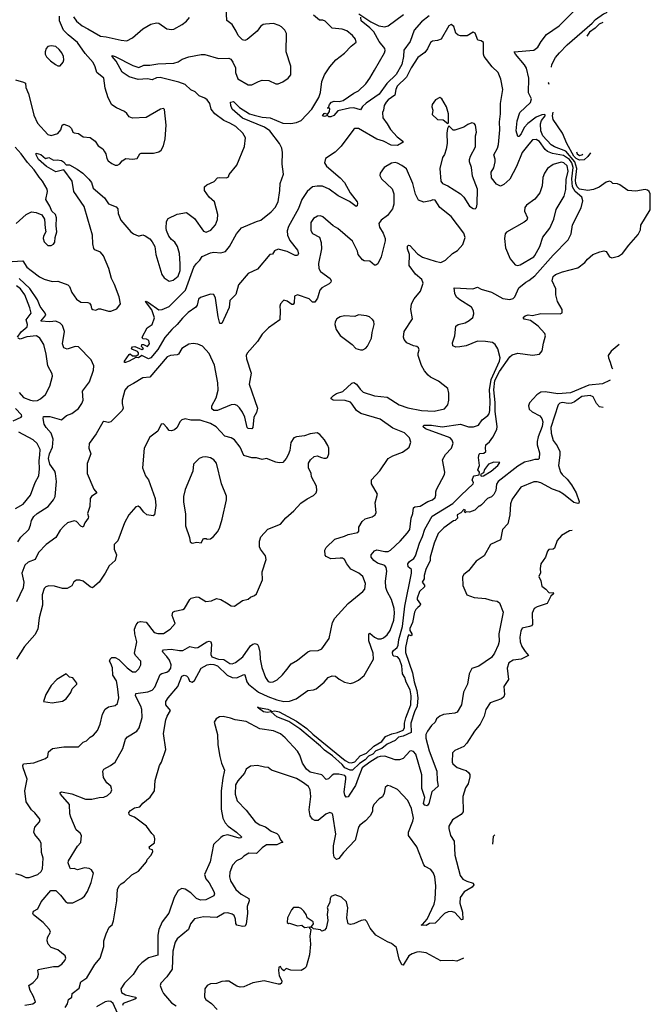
# Model space of a CAD drawing. Extents: x 2056909 to 2160450, y 827444 to 1016825.
# Tile 485 of 501: x 2141131 to 2146631, y 989321 to 997915. Entities that reach past the tile are written whole.
import ezdxf

# ---------------------------------------------------------------- set-up
doc = ezdxf.new("R2010")
doc.units = 0

msp = doc.modelspace()

# ---------------------------------------------------------------- linework, layer by layer
at = {"layer": '0CON10XD'}
for points in [[(2141065, 995803.3), (2141159.4, 995809.4), (2141194.2, 995754.2), (2141230.4, 995725), (2141305, 995672.2), (2141345, 995651.8), (2141415, 995629.4), (2141465, 995632.5), (2141549.6, 995599.6), (2141565.6, 995585.6), (2141584.5, 995534.5), (2141626.7, 995475), (2141665, 995448.8), (2141725, 995446.7), (2141740.7, 995440.7), (2141752.5, 995425), (2141757.5, 995395), (2141770, 995385), (2141795, 995380), (2141818.3, 995391.7), (2141835, 995392.5), (2141905, 995370), (2141925, 995370), (2141977.7, 995392.3), (2142010, 995435), (2141998.8, 995495), (2141958.1, 995605), (2141931.5, 995655), (2141909.3, 995745), (2141863.3, 995855), (2141835, 995885.7), (2141787.5, 995907.5), (2141778.3, 995918.3), (2141768.8, 995958.8), (2141766.1, 996035), (2141725.6, 996174.4), (2141692.7, 996285), (2141602.2, 996415), (2141588.5, 996505), (2141516.9, 996605), (2141445, 996586.7), (2141365, 996632.7), (2141293.8, 996695), (2141274.2, 996735), (2141275, 996750), (2141315, 996737.5), (2141355, 996703.3), (2141385, 996712.5), (2141425, 996688.8), (2141456.6, 996693.4), (2141496, 996685), (2141513.3, 996675), (2141535, 996648.5), (2141565, 996647.9), (2141630.8, 996610.9), (2141682.2, 996575), (2141735, 996523.1), (2141755.9, 996495), (2141771.5, 996445), (2141869.4, 996359.4), (2141905, 996306.7), (2141972, 996282), (2141987.5, 996265), (2141988.9, 996225), (2142012, 996165), (2142100, 996065), (2142125, 996046.2), (2142165, 996030), (2142175, 996027.5), (2142205, 996036.7), (2142225, 996030), (2142265, 996003.3), (2142287.3, 995977.3), (2142308.8, 995935), (2142318, 995865), (2142372.1, 995692.1), (2142391.7, 995661.7), (2142435, 995634.2), (2142468.3, 995641.7), (2142512.8, 995677.2), (2142531.1, 995725), (2142531.4, 995785), (2142526, 995875), (2142508, 995935), (2142485, 995973.3), (2142455, 995996.7), (2142432, 996025), (2142412, 996075), (2142408, 996095), (2142412, 996155), (2142425, 996178.8), (2142503, 996217), (2142585, 996232.5), (2142655, 996180), (2142735, 996070), (2142758.3, 996061.7), (2142798.3, 996078.3), (2142838, 996125), (2142855, 996170), (2142858, 996215), (2142828.8, 996325), (2142785, 996367.5), (2142743.3, 996425), (2142743.3, 996455), (2142762.5, 996475), (2142828.3, 996501.7), (2142856.1, 996533.9), (2142875, 996538.6), (2142935.9, 996534.1), (2142952.5, 996545), (2142957.5, 996565), (2143023.6, 996646.4), (2143091.7, 996808.3), (2143100, 996885), (2143078.6, 996925), (2143015, 996982.7), (2142965, 997012.9), (2142910.8, 997035), (2142834, 997094), (2142802.2, 997135), (2142789.2, 997185), (2142766.2, 997215), (2142745, 997231.2), (2142695, 997252), (2142660, 997285), (2142625, 997302.9), (2142575, 997350.8), (2142519.2, 997370.8), (2142355, 997409.3), (2142325, 997407.6), (2142285, 997391.5), (2142245, 997399.1), (2142165, 997391.9), (2142085.3, 997415.3), (2142025, 997457.5), (2141972.2, 997552.2), (2141936.2, 997595), (2141938.3, 997601.7), (2141963.8, 997595), (2142116.7, 997516.7), (2142171.3, 997498.7), (2142215, 997518.6), (2142265, 997517.7), (2142335, 997530.8), (2142475, 997534.5), (2142512.2, 997547.8), (2142548.3, 997571.7), (2142607.6, 997592.4), (2142715, 997612.5), (2142745, 997610.8), (2142865, 997575.8), (2142955, 997580.8), (2142972.1, 997572.1), (2142989.2, 997545), (2143014.2, 997495), (2143013.4, 997453.4), (2143035, 997400), (2143125, 997346), (2143155, 997346), (2143213.2, 997376.8), (2143246.1, 997386.1), (2143305, 997383.8), (2143365, 997354), (2143385, 997354), (2143425.9, 997374.1), (2143472.5, 997405), (2143496.7, 997435), (2143495, 997510), (2143453.8, 997635), (2143457.5, 997795), (2143443.8, 997825), (2143415, 997853.8), (2143395, 997864), (2143345, 997880.8), (2143275, 997877.5), (2143255, 997872), (2143231.2, 997855), (2143202, 997815), (2143115, 997742), (2143095, 997733.8), (2143075, 997740), (2143035.9, 997775.9), (2143020, 997815), (2142984.3, 997874.3), (2142938.6, 997908.6), (2142931.4, 998015)], [(2145769.4, 997500.7), (2145772.5, 997525), (2145804.2, 997585), (2145838.4, 997625), (2145907.5, 997695), (2146125.1, 997884.9), (2146152.7, 997917.3), (2146223.4, 997966.6), (2146245, 997975.4), (2146287.5, 998012.5), (2146301.8, 998055), (2146301, 998064.3)], [(2141095, 997390), (2141165, 997370.8), (2141180.6, 997360.6), (2141184.2, 997324.2), (2141206.8, 997266.8), (2141236.7, 997155), (2141255, 997082.5), (2141285, 997010.8), (2141375, 996911.9), (2141405, 996904.4), (2141465, 996923.3), (2141488.6, 996955), (2141502, 996995), (2141515, 997003.8), (2141562.5, 996985), (2141582, 996965), (2141593.3, 996935), (2141605, 996926.7), (2141645, 996922), (2141685, 996892), (2141745, 996885.8), (2141790, 996855), (2141816.7, 996815), (2141855, 996786.7), (2141868.7, 996768.7), (2141881.9, 996745), (2141890.6, 996705), (2141904, 996684), (2141935, 996659.2), (2141965, 996646.2), (2141985, 996646.2), (2142004.1, 996655.9), (2142025.8, 996684.2), (2142057.7, 996702.3), (2142115, 996698.6), (2142155.7, 996704.3), (2142180, 996745), (2142190.5, 996749.5), (2142299.1, 996750.9), (2142345, 996763.3), (2142365, 996777.5), (2142386.2, 996815), (2142400.8, 996875), (2142409.2, 996995), (2142395, 997130), (2142385, 997140), (2142360, 997135), (2142235, 997061.2), (2142115, 997056), (2142085, 997066.2), (2142065, 997096.7), (2142045, 997113.3), (2141975, 997146.7), (2141935, 997173.3), (2141903, 997233), (2141877.3, 997317.3), (2141864, 997405), (2141803.2, 997453.2), (2141789.2, 997505), (2141771.1, 997541.1), (2141701.1, 997621.1), (2141635.8, 997715), (2141555, 997782.1), (2141514.3, 997825), (2141479.2, 997905), (2141479.2, 997945)], [(2141601.1, 997941.1), (2141625, 997901.1), (2141675, 997861.3), (2141725.7, 997835.7), (2141835, 997771.1), (2141885, 997765.6), (2142015, 997735.7), (2142065, 997731.4), (2142114.3, 997755.7), (2142203.8, 997835), (2142275, 997877.5), (2142325, 997888.8), (2142345, 997884), (2142415, 997836), (2142455, 997828.6), (2142476.8, 997833.2), (2142547.9, 997872.1), (2142585, 997902), (2142612.5, 997935)], [(2142416.7, 991835), (2142446.2, 991885), (2142406.2, 991935), (2142405.7, 991965), (2142425, 991996.9), (2142509.1, 992095), (2142544.6, 992185.4), (2142565, 992192.9), (2142585, 992187.5), (2142600, 992175), (2142612.9, 992142.9), (2142635, 992133.1), (2142655, 992148.8), (2142713.5, 992256.5), (2142765, 992283.4), (2142795, 992290.3), (2142825, 992288.4), (2142855.9, 992275.9), (2142941.3, 992195), (2142985, 992173.3), (2143025, 992169.8), (2143085, 992198.5), (2143095, 992195.6), (2143111.3, 992135), (2143125.6, 992115.6), (2143215, 992045.3), (2143295, 992006.7), (2143375, 991978.1), (2143435, 991964.7), (2143485, 991966.2), (2143543.4, 991986.6), (2143645, 992060.8), (2143695, 992065.7), (2143716.2, 992075), (2143786.6, 992133.4), (2143822.5, 992175), (2143855, 992188.8), (2143886.7, 992185), (2143918.3, 992158.3), (2143965, 992131.9), (2144015, 992122.5), (2144045, 992129.4), (2144085, 992151.1), (2144135, 992191.1), (2144217.5, 992335), (2144214.5, 992385), (2144177.1, 992495), (2144176.1, 992553.9), (2144185, 992560), (2144224.7, 992524.7), (2144255, 992510.5), (2144285, 992511.7), (2144305, 992519.5), (2144334.7, 992545), (2144361.8, 992585), (2144395, 992673.8), (2144400.5, 992735), (2144395.8, 992775), (2144373.1, 992855), (2144336.5, 992925), (2144325, 992960), (2144321.1, 993015), (2144332.7, 993102.7), (2144327.7, 993135), (2144315, 993150), (2144252.9, 993172.9), (2144220, 993195), (2144196, 993225), (2144196.9, 993245), (2144225, 993280), (2144245, 993289.4), (2144315, 993272.1), (2144345, 993273.9), (2144365, 993286.4), (2144450, 993365), (2144514.7, 993435.3), (2144533.3, 993465), (2144545.6, 993565), (2144559.1, 993605), (2144564.5, 993655.5), (2144577.3, 993662.7), (2144625, 993669.4), (2144690.9, 993709.1), (2144731.2, 993725), (2144754, 993745), (2144762, 993765), (2144760, 993795), (2144765.8, 993815), (2144836.9, 993945), (2144838.1, 993965), (2144818.6, 994075), (2144845, 994119.2), (2144896.7, 994175), (2144910.9, 994219.1), (2144904.4, 994245), (2144885, 994266.4), (2144671.2, 994345), (2144646.7, 994365), (2144660, 994375), (2144722.9, 994377.1), (2144815, 994360.5), (2144975, 994385.4), (2145045, 994361.2), (2145089.8, 994360.2), (2145132.4, 994377.6), (2145165, 994421.4), (2145215, 994459.4), (2145225, 994475.8), (2145230.6, 994505), (2145235.1, 994585), (2145228.1, 994685), (2145244.5, 994775), (2145317, 994935), (2145321.7, 994965), (2145301.1, 995041.1), (2145279.1, 995079.1), (2145255, 995096.9), (2145195, 995106.7), (2145125, 995110.5), (2145025, 995070), (2144971.1, 995058.9), (2144935, 995056.2), (2144909.4, 995069.4), (2144906.2, 995095), (2144926.7, 995155), (2144935, 995240), (2144955, 995256.2), (2145015, 995270.8), (2145050.9, 995289.1), (2145082, 995315), (2145093.2, 995346.8), (2145090.5, 995375), (2145073.1, 995405), (2144969.2, 995469.2), (2144942.1, 995492.1), (2144926.7, 995525), (2144920, 995575), (2145083, 995567), (2145125, 995581.2), (2145155, 995564.2), (2145245, 995536.4), (2145345, 995481.5), (2145405, 995473.6), (2145435, 995482.5), (2145449.4, 995495), (2145483.9, 995576.1), (2145544.4, 995625), (2145571.2, 995638.8), (2145625, 995680.9), (2145785, 995861.1), (2145915.5, 995995), (2145941.4, 996045), (2145952, 996125), (2146027.9, 996272.1), (2146041.4, 996335), (2146033.1, 996365), (2145977.1, 996417), (2145952.4, 996455), (2145946.3, 996525), (2145958.6, 996625), (2145947, 996665), (2145925, 996695.1), (2145875, 996730.1), (2145777.3, 996747.3), (2145735.1, 996765.1), (2145713.6, 996783.6), (2145665, 996850.8), (2145635, 996870.4), (2145605, 996867.1), (2145570.6, 996829.4), (2145514.6, 996755), (2145464.7, 996635.3), (2145406.9, 996523.1), (2145355, 996476), (2145325, 996463.3), (2145288.3, 996478.3), (2145246.9, 996535), (2145243.3, 996585), (2145267.1, 996622.9), (2145278, 996675), (2145278.1, 996698.1), (2145266.4, 996735), (2145298.2, 996795), (2145306.1, 996825), (2145317.9, 996955), (2145316.2, 997025), (2145325.4, 997095), (2145324.5, 997185), (2145345.6, 997305), (2145327.8, 997395), (2145304.6, 997454.6), (2145251.2, 997505), (2145182.7, 997592.7), (2145176.4, 997615), (2145177.5, 997657.5), (2145177.5, 997715), (2145155, 997730), (2145127, 997737), (2145105, 997797.5), (2145085, 997806.7), (2145033.6, 997773.6), (2144975, 997773.3), (2144955, 997780), (2144935, 997797.5), (2144916.2, 997855), (2144895, 997873.3), (2144875, 997862.5), (2144806.7, 997745), (2144775.9, 997734.1), (2144731.2, 997728.8), (2144715, 997716.2), (2144688.6, 997661.4), (2144665, 997630), (2144602.5, 997585), (2144545, 997494.3), (2144505.4, 997415), (2144423.9, 997335), (2144411.8, 997305), (2144403.9, 997256.1), (2144345, 997216.7), (2144326.7, 997195), (2144311.1, 997165), (2144304.5, 997125.5), (2144294.3, 997105), (2144298.3, 997058.3), (2144337, 997007), (2144365, 996955.8), (2144423.8, 996893.8), (2144474, 996855), (2144476, 996845), (2144425, 996818.2), (2144371, 996821), (2144305, 996855.3), (2144245, 996872.9), (2144085, 996964.3), (2144055, 996966), (2144045, 996960), (2143935, 996811.4), (2143881.3, 996758.7), (2143798, 996705), (2143788.8, 996665), (2143805.8, 996635.8), (2143924.7, 996534.8), (2143962.5, 996495), (2144014.2, 996404.2), (2144074.3, 996325), (2144078.6, 996315), (2144075, 996290), (2144065, 996286), (2144008.7, 996328.7), (2143908, 996378), (2143831.4, 996435), (2143771.3, 996461.3), (2143725, 996462.8), (2143685, 996455.3), (2143637.8, 996415), (2143592.4, 996345), (2143561.7, 996268.3), (2143475, 996109.2), (2143465, 996072.5), (2143466.2, 996035), (2143488.5, 995988.5), (2143553.5, 995905), (2143561.9, 995875), (2143555, 995856.2), (2143535, 995855.8), (2143465, 995890.9), (2143385, 995912.9), (2143352.5, 995897.5), (2143335, 995870), (2143313.8, 995866.2), (2143205, 995739.2), (2143125, 995700.6), (2143040, 995600), (2143015, 995517.5), (2142963.8, 995465), (2142957, 995403), (2142927.1, 995332.9), (2142895, 995262.5), (2142877.5, 995265), (2142861.1, 995321.1), (2142838.9, 995485), (2142825, 995517.1), (2142795, 995520.9), (2142709.1, 995490.9), (2142691.1, 995475), (2142679.7, 995425), (2142667.4, 995405), (2142600.1, 995359.9), (2142549.7, 995310.3), (2142505, 995254.4), (2142458.3, 995211.7), (2142398.3, 995141.8), (2142335, 995036.7), (2142275, 994962.5), (2142253.8, 994953.8), (2142195, 994983.3), (2142166, 994964), (2142143, 994967), (2142085.8, 994934.2), (2142055, 994922), (2142045, 994923.8), (2142044.5, 994935.5), (2142085, 994992.5), (2142095, 995000), (2142115, 994982), (2142148.8, 994981.2), (2142166.7, 994995), (2142168, 995008), (2142159.2, 995019.2), (2142110.3, 995040.3), (2142106.2, 995045), (2142115, 995060), (2142135, 995062), (2142195, 995037.5), (2142210, 995045), (2142193, 995063), (2142195, 995080), (2142211.7, 995081.7), (2142245, 995062.5), (2142262.5, 995085), (2142256.4, 995116.4), (2142237, 995127), (2142205, 995130), (2142200, 995145), (2142243.8, 995225), (2142285.8, 995254.2), (2142305.9, 995314.1), (2142283, 995383), (2142227.5, 995455), (2142235, 995457.5), (2142255, 995445.5), (2142345, 995384.2), (2142375, 995386.7), (2142435, 995413.1), (2142576.7, 995555), (2142651.1, 995755), (2142671.5, 995785), (2142702.5, 995815), (2142722.4, 995847.6), (2142795, 995881.5), (2142825, 995885.3), (2142885, 995880), (2142925, 995893.3), (2142960, 995935), (2143023.3, 996045), (2143065, 996098.6), (2143195, 996154.3), (2143235, 996164.2), (2143325, 996238.9), (2143359.1, 996275), (2143385, 996326.2), (2143400, 996425), (2143401.8, 996485), (2143432.4, 996567.6), (2143420.8, 996655), (2143424, 996755), (2143417.1, 996795), (2143397.8, 996835), (2143312.2, 996945), (2143267.2, 996977.2), (2143075.5, 997055), (2142985, 997135.6), (2142972.7, 997165), (2142970, 997195), (2142995, 997200), (2143049.2, 997149.2), (2143135, 997094.2), (2143175, 997080.5), (2143245, 997064.7), (2143315, 997057.3), (2143425, 997011.5), (2143495, 997010), (2143545, 997016.9), (2143585, 997035.5), (2143678.9, 997135), (2143740.8, 997235), (2143755, 997280), (2143767.5, 997375), (2143790.6, 997435), (2143836.9, 997505), (2143887.1, 997565), (2143965, 997621.9), (2144021.2, 997685), (2144065, 997720), (2144061.2, 997745), (2144035, 997776.2), (2143985, 997817.5), (2143945, 997832.9), (2143855, 997842.5), (2143795, 997903.3), (2143775, 997911.2), (2143745, 997912), (2143693.8, 997955)], [(2146281, 994769.2), (2146275, 994767.1), (2146215, 994735.7), (2146095, 994724.5), (2145935, 994657.1), (2145825, 994650.3), (2145715, 994666.4), (2145676.6, 994663.4), (2145640.3, 994639.7), (2145577.6, 994572.4), (2145568.1, 994545), (2145575.6, 994515), (2145601.7, 994491.7), (2145668.1, 994458.1), (2145685.2, 994435), (2145693.1, 994405), (2145687.8, 994365), (2145653.3, 994275), (2145645.5, 994235), (2145645.2, 994205), (2145663.8, 994135), (2145660.8, 994085), (2145652.9, 994077.1), (2145623.6, 994076.4), (2145584.4, 994065.6), (2145535, 994054.4), (2145475, 994017.3), (2145305.4, 993885), (2145288.4, 993861.6), (2145282.8, 993805), (2145265, 993770), (2145245, 993751.2), (2145212.5, 993735), (2145159.3, 993680.7), (2145145, 993670), (2145135, 993670), (2145100, 993635), (2145055, 993617.5), (2145025, 993620), (2145015, 993610), (2145010, 993625), (2145020, 993635), (2145005, 993640), (2144979.2, 993610.8), (2144947.5, 993595), (2144950, 993565), (2144930, 993545), (2144915, 993542.5), (2144829.5, 993480.5), (2144779.5, 993430.5), (2144745.6, 993345), (2144712.5, 993225), (2144710, 993195), (2144674, 993115), (2144660, 993065), (2144660, 993035), (2144640, 993005), (2144660.7, 992980.7), (2144661.2, 992965), (2144616.7, 992925), (2144596.7, 992865), (2144596.7, 992855), (2144628, 992815), (2144621.3, 992798.7), (2144605, 992784), (2144585, 992766.7), (2144574.2, 992745), (2144556.7, 992655), (2144535, 992600), (2144533.6, 992583.6), (2144552.5, 992555), (2144552.5, 992545), (2144545, 992537.5), (2144525, 992547.5), (2144515, 992532.5), (2144495.8, 992435), (2144495, 992392.5), (2144555.6, 992215), (2144570.5, 992135), (2144595, 992060.8), (2144604, 991996), (2144599.2, 991925), (2144575.4, 991874.6), (2144543.7, 991775), (2144544.2, 991695), (2144475, 991661.3), (2144435, 991653.4), (2144405.7, 991624.3), (2144335, 991591.3), (2144290, 991555), (2144236.2, 991533.8), (2144209.7, 991505), (2144173.3, 991486.7), (2144143, 991455), (2144095.8, 991424.2), (2144035, 991364.3), (2144014.6, 991365.4), (2143965.7, 991385), (2143942.5, 991415), (2143859.2, 991489.2), (2143789.8, 991539.8), (2143755.3, 991575.2), (2143575.6, 991725.6), (2143478.8, 991788.8), (2143375, 991830.4), (2143325, 991874), (2143292.7, 991867.3), (2143256, 991875), (2143214.3, 991905), (2143213.5, 991913.2), (2143203.8, 991915), (2143213.5, 991913.2), (2143295, 991898), (2143321.2, 991885), (2143325, 991877.5), (2143355, 991882.5), (2143395.2, 991875.2), (2143545, 991791.4), (2143635, 991729.5), (2143688.7, 991678.7), (2143969.3, 991449.3), (2144001.5, 991431.5), (2144025, 991428.4), (2144055, 991437.9), (2144100, 991490), (2144155.4, 991514.6), (2144218.8, 991575), (2144289.4, 991615), (2144321.6, 991658.4), (2144377.1, 991682.9), (2144425, 991692.8), (2144475, 991713.8), (2144486.7, 991735), (2144487.3, 991775), (2144499.5, 991820.5), (2144543.3, 991935), (2144546.8, 992015), (2144537.5, 992065), (2144501.6, 992131.6), (2144491.1, 992175), (2144470, 992205), (2144465.4, 992274.6), (2144445, 992334), (2144425, 992353.8), (2144412.9, 992357.1), (2144395, 992359.1), (2144385, 992367.8), (2144382, 992395), (2144390.5, 992409.5), (2144423.1, 992435), (2144432, 992455), (2144437.8, 992505), (2144470, 992620), (2144491.4, 992795), (2144548.6, 993085), (2144548, 993115), (2144520.3, 993140.3), (2144516.9, 993165), (2144530, 993185), (2144568, 993212), (2144584.3, 993235.7), (2144617.3, 993345), (2144645.3, 993404.7), (2144665, 993467.5), (2144728.3, 993581.7), (2144908.1, 993691.9), (2144980.8, 993765), (2145086.2, 993865), (2145090, 993875), (2145077.5, 993895), (2145085, 993922.5), (2145095, 993932.5), (2145138.3, 993941.7), (2145140, 993965), (2145127.5, 993985), (2145140, 994025), (2145132.5, 994095), (2145138.3, 994121.7), (2145145, 994127.5), (2145179.5, 994130.5), (2145197.5, 994145), (2145192.5, 994175), (2145197.5, 994205), (2145228.8, 994231.2), (2145258.6, 994271.4), (2145291.8, 994338.2), (2145295.6, 994365), (2145279.1, 994495), (2145278.4, 994575), (2145266.6, 994685), (2145275.8, 994765), (2145315, 994844), (2145405, 994971.2), (2145425, 994989.8), (2145475, 995003.9), (2145605, 994988.1), (2145664.2, 994995.8), (2145688.2, 995025), (2145700.7, 995090.7), (2145716.7, 995155), (2145710, 995175), (2145651.7, 995241.7), (2145585, 995288.8), (2145532.3, 995302.3), (2145522.5, 995315), (2145538.8, 995331.2), (2145565, 995339.2), (2145605, 995334), (2145675, 995350.8), (2145845, 995349.2), (2145863.6, 995356.4), (2145861.2, 995385), (2145821.2, 995455), (2145807.5, 995515), (2145806.9, 995565), (2145775.8, 995635), (2145784, 995675), (2145805, 995692), (2145865, 995714), (2145999.7, 995750.3), (2146061.2, 995795), (2146083.8, 995825), (2146128.8, 995865), (2146190.3, 995889.7), (2146225, 995898), (2146245, 995893.3), (2146274.2, 995845), (2146295, 995835.7), (2146355, 995850.6), (2146388, 995875), (2146445, 995946.7), (2146525, 996041.2), (2146545, 996082.5), (2146547.6, 996122.4), (2146631.1, 996255), (2146630.5, 996395), (2146622.2, 996415), (2146607, 996427), (2146585, 996433.2), (2146505, 996418.4), (2146435, 996423.6), (2146365, 996475.3), (2146345, 996483.4), (2146305, 996484.4), (2146290.4, 996500.4), (2146274.7, 996504.7), (2146245, 996498.4), (2146186.1, 996453.9), (2146136.3, 996433.7), (2146085, 996425.3), (2146015, 996436.4), (2145993.2, 996455), (2145981.5, 996485), (2145979.8, 996515), (2145991.8, 996615), (2145972.9, 996675), (2145895, 996768.6), (2145795.1, 996805.1), (2145767.7, 996822.3), (2145695, 996902.1), (2145677.6, 996945), (2145673.1, 997006.9), (2145683.4, 997036.6), (2145714.4, 997075), (2145714, 997085), (2145708, 997088), (2145685, 997085.3), (2145635, 997064.3), (2145562.1, 997007.9), (2145530.8, 996975), (2145505, 996919.2), (2145485, 996896), (2145475, 996896.7), (2145461.2, 996945), (2145468.8, 997031.2), (2145493.3, 997105), (2145585, 997191.9), (2145593.6, 997223.6), (2145568.3, 997278.3), (2145572.5, 997405), (2145551.5, 997491.5), (2145535, 997520.6), (2145454, 997615), (2145443.3, 997635), (2145615, 997650), (2145650.5, 997675), (2145679.5, 997725), (2145724.4, 997785), (2145835, 997860.5), (2145957.5, 997985)], [(2144702.5, 997947.5), (2144634.5, 997895.5), (2144571.1, 997825), (2144536, 997725), (2144480.1, 997649.9), (2144479.8, 997595), (2144464.5, 997525), (2144415, 997436.7), (2144332.5, 997357.5), (2144267.6, 997265), (2144153, 997187), (2144121.9, 997158.1), (2144102.7, 997127.3), (2144045, 997145.4), (2144008.2, 997141.8), (2143905, 997120), (2143869.6, 997080.4), (2143845, 997067.5), (2143826.7, 997066.7), (2143815, 997080), (2143790.7, 997069.3), (2143772.5, 997075), (2143786.4, 997096.4), (2143795, 997098.8), (2143815, 997087.5), (2143833.3, 997115), (2143835, 997140), (2143812.5, 997145), (2143823, 997147), (2143833.6, 997175), (2143851.4, 997195), (2143874.8, 997205.2), (2143918.3, 997201.7), (2143951.2, 997208.8), (2144045, 997273.8), (2144085, 997294), (2144148.8, 997355), (2144185.5, 997404.5), (2144224.3, 997475), (2144312.9, 997625), (2144319.1, 997645), (2144316.4, 997665), (2144267.3, 997725), (2144218.6, 997808.6), (2144184.1, 997844.1), (2144108, 997905), (2144106.4, 997936.4)], [(2144090, 997965), (2144195, 997896.4), (2144263.1, 997863.1), (2144315, 997853.5), (2144345, 997861.1), (2144478, 997962)], [(2146216.8, 997890.1), (2146185, 997876.6), (2146149.3, 997840.7), (2146101.2, 997805), (2146076.8, 997772.1)], [(2141485, 997513.3), (2141511.2, 997545), (2141516, 997565), (2141514.2, 997594.2), (2141498.8, 997625), (2141476.2, 997655), (2141445, 997680), (2141405, 997686.2), (2141375, 997680), (2141363.3, 997665), (2141353.8, 997635), (2141353.8, 997615), (2141365, 997590), (2141400, 997555), (2141442.5, 997525), (2141465, 997513.3), (2141485, 997513.3)], [(2145747.9, 997348.8), (2145744.5, 997365.5), (2145745.8, 997367)], [(2144865, 997010), (2144870, 997015), (2144870, 997095), (2144853.8, 997155), (2144813.3, 997225), (2144795, 997236.7), (2144757.5, 997215), (2144730, 997175), (2144726.7, 997155), (2144733.3, 997125), (2144728.3, 997088.3), (2144773.8, 997043.8), (2144825, 997042.5), (2144865, 997010)], [(2146108.7, 996752.8), (2146087.6, 996722.4), (2146055, 996692.6), (2146015, 996688.4), (2145985, 996703.7), (2145965, 996723.5), (2145902.4, 996835), (2145865.5, 996925.5), (2145782.7, 997045), (2145779.2, 997075), (2145785.2, 997107.1)], [(2145105, 996263.3), (2145116.7, 996275), (2145122.5, 996305), (2145124.4, 996435), (2145080.5, 996550.5), (2145072.5, 996625), (2145054.3, 996675), (2145052.9, 996695), (2145062.5, 996725), (2145105.8, 996805.8), (2145107.7, 996902.3), (2145115.7, 996935), (2145105.8, 996995), (2145095, 997010), (2145075, 997013.8), (2145038.8, 997001.2), (2145005, 996976.7), (2144925, 996950), (2144911.7, 996951.7), (2144875, 996990), (2144862.5, 996965), (2144857.5, 996925), (2144858, 996835), (2144852, 996785), (2144835, 996737.5), (2144818.3, 996711.7), (2144794, 996615), (2144803.3, 996505), (2144817.5, 996485), (2144865, 996466), (2144975.5, 996395.5), (2145005.4, 996365.4), (2145055, 996288.8), (2145085, 996266.2), (2145105, 996263.3)], [(2141098.8, 996135), (2141186.2, 996215), (2141235, 996238), (2141275, 996233.3), (2141325, 996212.5), (2141347.5, 996175), (2141352.5, 996095), (2141360, 996065), (2141337.5, 996025), (2141334.4, 996004.4), (2141345, 995976.7), (2141375, 995943.3), (2141405, 995943.3), (2141426.7, 995955), (2141437.3, 995972.7), (2141440, 996015), (2141456.2, 996065), (2141448.8, 996115), (2141453.3, 996185), (2141442.5, 996215), (2141412.5, 996245), (2141395, 996287.5), (2141358.8, 996345), (2141373.8, 996415), (2141372, 996435), (2141328.6, 996505), (2141299.4, 996539.4), (2141258, 996605), (2141198.5, 996668.5), (2141145, 996743.5), (2141092.6, 996802.6)], [(2145987.3, 996762), (2145993.9, 996743.9), (2146015, 996731), (2146035, 996735.2), (2146041.5, 996740.1)], [(2141176.1, 989313.9), (2141245, 989326.7), (2141268.3, 989341.7), (2141248.8, 989395), (2141221.2, 989441.2), (2141210, 989485), (2141249.7, 989510.3), (2141286.6, 989553.4), (2141295.7, 989584.3), (2141288.6, 989615), (2141293.3, 989625), (2141425, 989651.2), (2141467.3, 989652.7), (2141499.5, 989670.5), (2141524, 989705), (2141532, 989725), (2141528, 989745), (2141465, 989798), (2141405, 989816), (2141380, 989845), (2141370, 989875), (2141373.8, 989905), (2141398.3, 989951.7), (2141391.2, 989975), (2141335.8, 990035), (2141252.3, 990102.3), (2141246.7, 990115), (2141252.5, 990135), (2141288.8, 990155), (2141317.5, 990215), (2141403.8, 990315), (2141445, 990314.2), (2141487.5, 990272.5), (2141529.3, 990219.3), (2141547.6, 990207.6), (2141595, 990206.7), (2141670, 990245), (2141695.8, 990265), (2141722.9, 990305), (2141755.6, 990385), (2141775.8, 990465), (2141756.4, 990496.4), (2141736.4, 990506.4), (2141695, 990511.2), (2141635, 990496.2), (2141605, 990506.2), (2141575, 990503.3), (2141567.5, 990515), (2141553.8, 990555), (2141556.7, 990575), (2141635, 990701.2), (2141664.2, 990735), (2141670, 990795), (2141658, 990815), (2141624.5, 990845), (2141575.6, 990955), (2141567.8, 990985), (2141564.6, 991065), (2141486.7, 991155), (2141482.5, 991167.5), (2141495, 991176), (2141585, 991158.5), (2141705, 991110.8), (2141758.8, 991111.2), (2141823.7, 991126.3), (2141865, 991130), (2141895.9, 991144.1), (2141925, 991170), (2141935.4, 991194.6), (2141925.7, 991225), (2141890.8, 991255), (2141861.3, 991301.3), (2141857.1, 991355), (2141864, 991375), (2141922.5, 991405), (2141963.8, 991435), (2142029.5, 991555), (2142053.4, 991636.6), (2142071.2, 991655), (2142152, 991705), (2142172.9, 991735), (2142200, 991825), (2142197.3, 991895), (2142188.5, 991925), (2142142.2, 992015), (2142144, 992035), (2142249.9, 992050.1), (2142285.8, 992064.2), (2142309.3, 992090.7), (2142355, 992200.8), (2142370.2, 992209.8), (2142415, 992219.5), (2142435.4, 992235), (2142449.3, 992255), (2142451.1, 992285), (2142437.8, 992325), (2142415, 992357.6), (2142379.5, 992395), (2142377.1, 992405), (2142385.5, 992414.5), (2142451.7, 992421.7), (2142525, 992408.8), (2142555, 992410.4), (2142615, 992444.4), (2142664.1, 992434.1), (2142685, 992435.8), (2142764, 992485), (2142785, 992491.4), (2142797.5, 992485), (2142804.5, 992464.5), (2142799.1, 992375), (2142805.5, 992355), (2142865, 992332.4), (2142911.2, 992331.2), (2142965, 992297.1), (2142985, 992293.3), (2143012.2, 992305), (2143076.8, 992353.2), (2143145, 992450.5), (2143165, 992465.6), (2143185, 992471.4), (2143205, 992460.8), (2143215, 992443.3), (2143226.7, 992395), (2143228.2, 992335), (2143242.1, 992262.1), (2143275.8, 992175), (2143298.3, 992138.3), (2143315, 992132.5), (2143342.7, 992137.3), (2143375.5, 992154.5), (2143423.2, 992196.8), (2143462, 992245), (2143498.3, 992291.7), (2143555, 992325.8), (2143645, 992399.2), (2143665, 992407.1), (2143735, 992408.6), (2143765, 992424.2), (2143831.2, 992515), (2143860, 992655), (2143878.8, 992691.2), (2143995, 992820), (2144124, 992925), (2144140, 992945), (2144148, 992995), (2144124.2, 993055), (2144088.8, 993085), (2144020.2, 993120.2), (2143982.9, 993165), (2143963.8, 993205), (2143947.5, 993215), (2143926.5, 993216.5), (2143845, 993210), (2143805, 993228.9), (2143795, 993240.8), (2143792.1, 993285), (2143805, 993308.9), (2143879.8, 993380.2), (2143963.6, 993406.4), (2143995, 993420.6), (2144081.2, 993438.8), (2144088.3, 993451.7), (2144090, 993485), (2144118.8, 993535), (2144145, 993558.8), (2144205, 993576.2), (2144230, 993595), (2144238.8, 993615), (2144232.7, 993697.3), (2144253.1, 993775), (2144198.6, 993865), (2144200.5, 993899.5), (2144273.3, 993976.7), (2144345, 994084), (2144385, 994109.2), (2144469.3, 994140.7), (2144511.3, 994168.7), (2144527.5, 994185), (2144541.7, 994228.3), (2144530, 994265), (2144488.1, 994308.1), (2144385, 994350.9), (2144275, 994429.5), (2144105, 994479.2), (2144068.8, 994505), (2144030.6, 994560.6), (2144015, 994575.5), (2143970.8, 994590.8), (2143865, 994594.6), (2143847.5, 994605), (2143848.6, 994615), (2143867.5, 994635), (2143895, 994651.8), (2143948.8, 994671.2), (2144027.7, 994742.3), (2144045, 994747.5), (2144067.5, 994735), (2144099.8, 994689.8), (2144125.4, 994665.4), (2144225, 994630.9), (2144335, 994620), (2144440, 994555), (2144515, 994527.1), (2144635, 994503.2), (2144745, 994497.8), (2144835, 994520), (2144865, 994553.3), (2144872.9, 994595), (2144874.2, 994655), (2144863.8, 994695), (2144785, 994761.2), (2144715, 994795.8), (2144695, 994812), (2144661.3, 994851.3), (2144635.6, 994895.6), (2144607.1, 994985), (2144605.8, 995005), (2144614, 995035), (2144610, 995050), (2144595, 995062), (2144565, 995068.6), (2144506.2, 995096.2), (2144484.6, 995124.6), (2144478.2, 995145), (2144483.3, 995195), (2144556.5, 995305), (2144543.3, 995385), (2144547.5, 995435), (2144571.1, 995478.9), (2144626.7, 995545), (2144648.8, 995615), (2144637.9, 995647.9), (2144583.8, 995695), (2144529.2, 995769.2), (2144529.5, 995865), (2144512.5, 995915), (2144512, 995938), (2144523.3, 995946.7), (2144535, 995943.8), (2144600.6, 995870.6), (2144645, 995842.5), (2144755, 995806.5), (2144805, 995797.1), (2144845, 995816), (2144905, 995873.8), (2144950.3, 995899.7), (2144995, 995953.3), (2145016, 996015), (2145005, 996052.5), (2144895, 996198.8), (2144794, 996275), (2144755, 996340), (2144735, 996343.3), (2144715, 996333.8), (2144655, 996323.3), (2144610.7, 996340.7), (2144583.6, 996393.6), (2144558.8, 996485), (2144503.6, 996613.6), (2144465, 996643.8), (2144425, 996664), (2144405, 996667.5), (2144375, 996662.5), (2144310, 996625), (2144273.8, 996575), (2144273.3, 996555), (2144286.2, 996525), (2144378.8, 996438.8), (2144393.8, 996395), (2144394, 996305), (2144382, 996265), (2144338.8, 996205), (2144283.3, 996165), (2144264.5, 996135.5), (2144269.2, 996105), (2144301.7, 996051.7), (2144317.5, 996005), (2144318, 995985), (2144284.3, 995845), (2144254.3, 995785), (2144237.6, 995772.4), (2144225, 995772.5), (2144185, 995807.8), (2144135, 995811.9), (2144120.2, 995820.2), (2144084.3, 995865), (2144076.3, 995896.3), (2144032.4, 995982.4), (2143905, 996093.3), (2143865.9, 996115.9), (2143774.1, 996194.1), (2143755, 996203.8), (2143729.5, 996200.5), (2143695, 996181.2), (2143670, 996145), (2143671.4, 996075), (2143685, 996048.8), (2143745, 996016.7), (2143761.7, 995971.7), (2143763.4, 995916.6), (2143735.9, 995785.9), (2143740.8, 995745), (2143755, 995718), (2143838, 995655), (2143848, 995635), (2143846, 995625), (2143829.8, 995610.2), (2143765, 995574.2), (2143750, 995555), (2143741.1, 995525), (2143728.1, 995485), (2143705, 995451.2), (2143695, 995448.8), (2143685, 995450), (2143655, 995478.8), (2143555, 995512.5), (2143528.6, 995501.4), (2143525.8, 995445), (2143515, 995430), (2143505, 995430), (2143465, 995458.2), (2143435, 995466), (2143427.7, 995462.3), (2143406.2, 995435), (2143398.8, 995415), (2143403.8, 995375), (2143400, 995295), (2143300, 995225), (2143245, 995170), (2143206.2, 995105), (2143113.8, 995005), (2143106.2, 994985), (2143110, 994955), (2143150.5, 994830.5), (2143132.9, 994735), (2143204.2, 994525.8), (2143195, 994487.5), (2143174.3, 994445), (2143165.7, 994355), (2143155.7, 994344.3), (2143125, 994345.7), (2143113.6, 994355), (2143093.3, 994445), (2143075, 994489.2), (2143048.5, 994528.5), (2143027.4, 994547.4), (2143005, 994556.5), (2142974.2, 994554.2), (2142855, 994503.4), (2142825, 994504.6), (2142807.6, 994517.6), (2142805.4, 994545), (2142845.8, 994615), (2142861.8, 994681.8), (2142858.4, 994745), (2142830.2, 994900.2), (2142785, 995002), (2142725, 995066.7), (2142685, 995083.8), (2142645, 995090), (2142605, 995082), (2142545, 995045.8), (2142515, 994996.2), (2142505, 994989.2), (2142445, 994984.4), (2142416.9, 994973.1), (2142265, 994794.3), (2142205, 994788.9), (2142125, 994740.8)], [(2145475, 995770.4), (2145495, 995774.6), (2145615, 995845.8), (2145625, 995857.5), (2145666.9, 995935), (2145695, 996016.2), (2145755, 996096.7), (2145789.2, 996175), (2145810.2, 996259.8), (2145880.9, 996375), (2145895.8, 996434.2), (2145898.3, 996521.7), (2145915, 996593.3), (2145905, 996640), (2145877.5, 996665), (2145855, 996672.9), (2145785, 996652.3), (2145734.7, 996615.3), (2145707.5, 996575), (2145693, 996537), (2145688.8, 996465), (2145666.7, 996405), (2145625, 996347.5), (2145552.5, 996295), (2145536.7, 996275), (2145532.5, 996245), (2145560, 996185), (2145553.3, 996165), (2145530.8, 996149.2), (2145378.3, 996061.7), (2145366.7, 996045), (2145358.8, 996005), (2145368, 995925), (2145407.9, 995827.9), (2145451.4, 995775), (2145475, 995770.4)], [(2141115, 993357.5), (2141140.4, 993399.6), (2141210, 993465), (2141226.2, 993503.8), (2141234.7, 993545), (2141255, 993579.5), (2141283.7, 993606.3), (2141378.2, 993665), (2141425, 993723.1), (2141440.8, 993755), (2141451, 993885), (2141444.3, 993954.3), (2141437.6, 993975), (2141395, 994036.2), (2141383, 994085), (2141390, 994125), (2141417.8, 994185), (2141422.4, 994255), (2141405.2, 994305.2), (2141362.2, 994355), (2141345.6, 994385), (2141334.5, 994435), (2141338.8, 994451.2), (2141395, 994450.8), (2141495, 994423), (2141540, 994460), (2141585, 994478.2), (2141645, 994522.2), (2141673.5, 994565), (2141684.6, 994595), (2141678, 994672), (2141738.5, 994755), (2141774.3, 994855), (2141778.6, 994895), (2141753.8, 994945), (2141645, 995058.5), (2141615, 995062.7), (2141545, 995040.4), (2141515, 995050.8), (2141504.6, 995085), (2141520.7, 995195), (2141505.4, 995245), (2141485, 995265.3), (2141445, 995284.6), (2141395, 995279), (2141315, 995283.5), (2141358.8, 995335), (2141352.2, 995355), (2141310.9, 995410.9), (2141285, 995470), (2141220.4, 995570.4), (2141125, 995655.6)], [(2141111.3, 995145), (2141145, 995190), (2141195.2, 995235), (2141198.4, 995255), (2141187.4, 995295), (2141230.4, 995355), (2141220.7, 995400.7), (2141175.7, 995515), (2141139.4, 995565), (2141102.4, 995592.4)], [(2144102.3, 995032.3), (2144125, 995034), (2144150.5, 995049.5), (2144165, 995066.7), (2144198, 995135), (2144204.1, 995185.9), (2144222, 995255), (2144218.8, 995285), (2144208.8, 995298.8), (2144180.7, 995320.7), (2144155, 995331.2), (2144085, 995340), (2144055, 995323.3), (2143965, 995331.2), (2143925, 995322), (2143896.7, 995305), (2143881.2, 995278.8), (2143880, 995255), (2143890.5, 995210.5), (2143925, 995160), (2144031.7, 995081.7), (2144064.2, 995044.2), (2144102.3, 995032.3)], [(2141125, 994660.8), (2141165, 994617.7), (2141225, 994593.8), (2141255, 994588.2), (2141285, 994591.5), (2141313.8, 994605), (2141356.3, 994643.7), (2141393.7, 994716.3), (2141417.1, 994805), (2141414.2, 994825), (2141375.5, 994895), (2141361.8, 994995), (2141340.6, 995080.6), (2141308, 995135), (2141276.3, 995156.3), (2141192.7, 995147.3), (2141135, 995126.7), (2141117.5, 995135)], [(2146360, 995081), (2146288.8, 995021.2), (2146264.8, 994985), (2146265.7, 994965), (2146280.8, 994925), (2146295, 994876.5), (2146305.7, 994866.7)], [(2142125, 994740.8), (2142073.8, 994715), (2142047.4, 994682.6), (2142023.8, 994595), (2142023.5, 994565), (2142033.1, 994525), (2142024.3, 994505), (2141925.5, 994404.5), (2141905, 994399.4), (2141865, 994409.5), (2141855, 994403.1), (2141798.8, 994301.2), (2141737.5, 994215), (2141734.6, 994174.6), (2141752.5, 994125), (2141718.3, 994041.7), (2141718.9, 993955), (2141778.7, 993818.7), (2141803.3, 993785), (2141756, 993755), (2141745, 993736.7), (2141743.5, 993665), (2141722.9, 993605), (2141732, 993575), (2141727.5, 993565), (2141698.6, 993525), (2141685, 993486.7), (2141665, 993493.8), (2141625, 993534.4), (2141605, 993541.2), (2141546.6, 993523.4), (2141515, 993494.6), (2141485, 993461.1), (2141445.4, 993394.6), (2141362.1, 993335), (2141295, 993264.5), (2141265, 993204.4), (2141205, 993179.5), (2141175.9, 993154.1), (2141150, 993085), (2141166.6, 993006.6), (2141161, 992955), (2141103.8, 992835)], [(2146220.5, 994530.6), (2146186.7, 994536.7), (2146162.5, 994565), (2146133.1, 994623.1), (2146105.5, 994635.5), (2146035, 994626.1), (2145970.9, 994579.1), (2145945, 994568.2), (2145915, 994565.5), (2145865, 994572.9), (2145842.1, 994567.9), (2145826.7, 994555), (2145764.7, 994355), (2145767.5, 994305), (2145785, 994241.2), (2145818.1, 994195), (2145841.4, 994145), (2145843.1, 994115), (2145831.5, 994025), (2145847.5, 993965), (2145861.4, 993945), (2145906.5, 993905), (2145942.7, 993855), (2145985.4, 993785), (2146011.2, 993708.8), (2146007.5, 993695), (2145998.3, 993691.7), (2145965, 993700), (2145873.1, 993775), (2145835, 993796.9), (2145777.4, 993817.4), (2145675, 993872.7), (2145645, 993880.9), (2145615, 993880.9), (2145501.2, 993835), (2145425, 993730), (2145410.7, 993689.3), (2145405.7, 993594.3), (2145388.8, 993515), (2145340.8, 993465), (2145325.8, 993375), (2145238.8, 993335), (2145182, 993235), (2145111.1, 993188.9), (2145044.3, 993105), (2145005, 993074.2), (2144991.9, 993051.9), (2144995, 992977.5), (2145030, 992895), (2145095, 992870.6), (2145195, 992864.5), (2145252.5, 992845), (2145295, 992839.2), (2145315, 992826.2), (2145348.5, 992745), (2145309.2, 992555), (2145313.2, 992486.8), (2145305, 992456.7), (2145272.5, 992385), (2145245, 992348.6), (2145135, 992271.4), (2145075, 992253.3), (2145050.8, 992205), (2145035.7, 992115), (2145002.5, 992045), (2144985.3, 991935), (2144947.4, 991872.6), (2144925, 991862.2), (2144828.3, 991851.7), (2144795, 991836), (2144765.7, 991814.3), (2144754, 991785), (2144723.8, 991756.2), (2144686.9, 991705), (2144673.9, 991676.1), (2144672.1, 991645), (2144701.9, 991535), (2144768.2, 991355), (2144771.1, 991275), (2144780.8, 991225), (2144725.6, 991175), (2144700, 991075), (2144685, 991054), (2144665, 991060), (2144653.1, 991075), (2144664.6, 991125), (2144639.5, 991205), (2144639.7, 991325), (2144585.3, 991505), (2144565, 991529.2), (2144546.5, 991533.5), (2144535, 991529.4), (2144475, 991465.6), (2144445, 991454.6), (2144405, 991455.3), (2144315, 991486.3), (2144275.2, 991485.2), (2144255, 991477.3), (2144185, 991435.8), (2144119.2, 991385), (2144083.8, 991295), (2144059, 991231), (2144011.8, 991155), (2143995, 991131.8), (2143979.1, 991129.1), (2143966.6, 991146.6), (2143961, 991175), (2143977, 991285), (2143975.5, 991305.5), (2143967.6, 991317.6), (2143915, 991329.9), (2143870.1, 991329.9), (2143855, 991322.6), (2143825, 991289.3), (2143805, 991282.3), (2143765, 991323.2), (2143665, 991348.1), (2143632.9, 991372.9), (2143596.2, 991425), (2143575.8, 991495), (2143555, 991529.5), (2143445, 991646.1), (2143405, 991680.7), (2143345, 991709.3), (2143225, 991726.7), (2143105, 991790.6), (2143010, 991805), (2142968.9, 991818.9), (2142905, 991833.2), (2142875, 991829.2), (2142845, 991813.5), (2142828, 991785), (2142855.4, 991675.4), (2142859.6, 991585), (2142876.6, 991483.4), (2142890.3, 991425), (2142917, 991365), (2142901.3, 991295), (2142888.8, 991185), (2142887.8, 991025), (2142901.4, 990945), (2142923.3, 990905), (2142950, 990875), (2143023.3, 990825), (2143065.6, 990784.4), (2143063.8, 990775), (2143045, 990771.2), (2142945, 990799.1), (2142905, 990790.4), (2142885, 990777.5), (2142821.8, 990715), (2142793.6, 990563.6), (2142743.8, 990455), (2142755, 990416.7), (2142785, 990380.8), (2142825.5, 990305), (2142830.8, 990285), (2142825, 990266.7), (2142755, 990234.4), (2142708.5, 990231.5), (2142673.1, 990245), (2142623, 990293), (2142575, 990325.9), (2142545, 990332.4), (2142512.9, 990315), (2142478.8, 990255), (2142432.8, 990117.2), (2142375, 990040.9), (2142344.1, 989975), (2142335.2, 989925.2), (2142335, 989750), (2142255, 989725.7), (2142195, 989682.3), (2142165, 989650.5), (2142119.5, 989580.5), (2142043.9, 989505), (2142014.2, 989455), (2142019.7, 989425), (2142054.5, 989404.5), (2142140, 989385), (2142149.2, 989375), (2142136, 989365), (2142032.4, 989327.6), (2142028.8, 989311.2)], [(2141075, 994413.3), (2141142.5, 994445), (2141148.8, 994455), (2141146.2, 994465), (2141095, 994522.9)], [(2141095, 990463.8), (2141145, 990448.6), (2141185, 990428.6), (2141215, 990426.9), (2141288, 990455), (2141318.3, 990481.7), (2141330.4, 990505), (2141336.2, 990596.2), (2141321.5, 990645), (2141316.8, 990726.8), (2141304.3, 990754.3), (2141262.7, 990802.7), (2141253.8, 990825), (2141261.7, 990868.3), (2141303.3, 990915), (2141310, 990935), (2141263.9, 990993.9), (2141235, 991020), (2141188.1, 991088.1), (2141175.8, 991184.2), (2141197.5, 991285), (2141162.2, 991385), (2141159.4, 991405), (2141165, 991421.2), (2141255, 991427.5), (2141355, 991466.2), (2141376.2, 991485), (2141381.2, 991525), (2141415.9, 991554.1), (2141515, 991570), (2141645, 991567.5), (2141685, 991610), (2141715, 991620), (2141745.7, 991654.3), (2141775, 991670), (2141808.9, 991711.1), (2141833.8, 991765), (2141852.5, 991855), (2141875, 991897.1), (2141905, 991916.5), (2141965, 991929.4), (2141984.6, 991945.4), (2141994.6, 991995), (2141984.7, 992095.3), (2141974.1, 992145), (2141944.6, 992195), (2141939.2, 992259.3), (2141926.6, 992296.6), (2141915.7, 992315), (2141920.8, 992335), (2141935, 992346.9), (2141965, 992349.4), (2141995, 992330.6), (2142067.9, 992257.9), (2142115, 992222.9), (2142145, 992222.5), (2142170.9, 992249.1), (2142186.9, 992285), (2142186.7, 992315), (2142140, 992365), (2142131.8, 992385), (2142153.9, 992483.9), (2142134.5, 992555), (2142132.2, 992595), (2142145.5, 992634.5), (2142165, 992658), (2142185, 992663.8), (2142235, 992656.2), (2142305, 992565.6), (2142335, 992557.5), (2142385, 992558.6), (2142444, 992595), (2142486.2, 992645), (2142461.2, 992715), (2142466.2, 992743.8), (2142485, 992754), (2142555, 992767.5), (2142568, 992775), (2142614, 992855), (2142627.5, 992865), (2142672.7, 992877.3), (2142694.2, 992874.2), (2142755, 992836.2), (2142805, 992843.8), (2142846.7, 992863.3), (2142885, 992854.3), (2142935, 992826.7), (2142975, 992800), (2143005, 992796.7), (2143073.9, 992846.1), (2143125, 992857.5), (2143145, 992876.2), (2143179.7, 992890.3), (2143195, 992903.3), (2143250, 993025), (2143246, 993095), (2143281.4, 993205), (2143275, 993236.2), (2143231.2, 993295), (2143223.8, 993315), (2143222, 993365), (2143235, 993402.5), (2143295, 993468.8), (2143405, 993513.3), (2143451.3, 993568.7), (2143522.7, 993627.3), (2143583.8, 993695), (2143637.9, 993732.1), (2143695, 993761.2), (2143716.7, 993785), (2143724, 993805), (2143719.2, 993845), (2143676.9, 993925), (2143674.2, 993955), (2143651.4, 994005), (2143648.8, 994045), (2143666.7, 994075), (2143698.3, 994101.7), (2143725, 994108), (2143762.5, 994095), (2143785, 994087.5), (2143805, 994087.5), (2143816.1, 994093.9), (2143826, 994125), (2143826.2, 994175), (2143819.5, 994199.5), (2143788.8, 994248.8), (2143750, 994295), (2143725, 994308), (2143665, 994301.2), (2143615.7, 994284.3), (2143545.8, 994274.2), (2143523.3, 994265), (2143495.9, 994224.1), (2143486, 994155), (2143473.9, 994116.1), (2143456.2, 994085), (2143425, 994051.2), (2143395, 994046.7), (2143365, 994052.5), (2143285, 994086.2), (2143245, 994076.2), (2143195, 994092.5), (2143155, 994091.4), (2143085, 994111.2), (2143054.2, 994185), (2143005, 994249.2), (2142976.4, 994266.4), (2142921.1, 994281.1), (2142845, 994362.5), (2142795, 994391.8), (2142705, 994418.5), (2142625, 994419.2), (2142575, 994431.2), (2142546.4, 994423.6), (2142527.5, 994405), (2142503.6, 994356.4), (2142480, 994335), (2142455, 994327.5), (2142435, 994330), (2142415, 994356.7), (2142385, 994386.7), (2142364.3, 994385.7), (2142335.9, 994324.1), (2142265, 994272.5), (2142216.7, 994175), (2142202, 994005), (2142229.2, 993935), (2142255, 993900), (2142312.5, 993735), (2142319.4, 993675), (2142306.9, 993593.1), (2142295, 993586.2), (2142240, 993595), (2142215, 993616), (2142186, 993656), (2142165, 993667.8), (2142145, 993664.3), (2142084.3, 993595), (2142045, 993522.5), (2141986.7, 993366.7), (2141953.8, 993335), (2141954, 993295), (2141974.2, 993245), (2141964.3, 993195.7), (2141912.1, 993147.9), (2141875, 993084), (2141825.4, 993004.6), (2141765, 992956.7), (2141745, 992963.8), (2141685, 993014.2), (2141655, 993024), (2141626.1, 993023.9), (2141602.5, 993007.5), (2141585.7, 992974.3), (2141545, 992952), (2141505, 992950.8), (2141435, 992970.6), (2141385, 992973.1), (2141360, 992965), (2141345, 992951.2), (2141326.2, 992895), (2141330, 992805), (2141300, 992695), (2141289.2, 992595), (2141262, 992545), (2141171.9, 992445), (2141101.8, 992335)], [(2141306.4, 994116.4), (2141308.2, 994165), (2141284.3, 994215), (2141247.4, 994247.4), (2141124, 994314)], [(2141095, 993649.1), (2141162.3, 993687.7), (2141225, 993766), (2141264.5, 993875), (2141296.5, 993935), (2141304.5, 993995), (2141301.1, 994065), (2141306.4, 994116.4)], [(2142635, 993347.1), (2142675, 993354.2), (2142715, 993350), (2142735, 993385.7), (2142756.7, 993386.7), (2142765, 993380), (2142795, 993383.8), (2142822.5, 993405), (2142857.5, 993445), (2142873.9, 993476.1), (2142896.5, 993555), (2142934.1, 993725.9), (2142933.9, 993756.1), (2142890, 993865), (2142848.9, 994045), (2142824.5, 994074.5), (2142795, 994092.5), (2142755, 994099.2), (2142725, 994096), (2142695, 994083.8), (2142646.2, 994035), (2142641.2, 993975), (2142574, 993815), (2142560, 993755), (2142560.8, 993705), (2142577.7, 993602.3), (2142576.4, 993496.4), (2142613.3, 993395), (2142618.3, 993358.3), (2142635, 993347.1)], [(2145155, 993930), (2145175, 993933.8), (2145243.8, 993975), (2145301.2, 994025), (2145320, 994050), (2145265, 994053.3), (2145220, 994035), (2145185, 993990), (2145175, 993960), (2145150, 993945), (2145155, 993930)], [(2145948.5, 993456.9), (2145925.8, 993454.2), (2145857.7, 993412.3), (2145819.3, 993370.7), (2145795, 993302.5), (2145785, 993293.3), (2145745, 993290), (2145735, 993277.5), (2145715.7, 993224.3), (2145675.8, 993165), (2145670, 993125), (2145672.5, 993087.5), (2145658.8, 993055), (2145675, 993017.5), (2145685, 992971.2), (2145720, 992945), (2145745, 992916.7), (2145755, 992912.5), (2145785, 992916.7), (2145787, 992903), (2145765, 992882.5), (2145731.7, 992818.3), (2145645, 992791.9), (2145617.5, 992775), (2145600.6, 992735), (2145603.8, 992635), (2145595.8, 992624.2), (2145578.8, 992618.8), (2145515, 992603.3), (2145502.1, 992577.9), (2145492.9, 992525), (2145496.7, 992485), (2145511.5, 992445), (2145539.5, 992399.5), (2145570, 992365), (2145505.3, 992334.7), (2145433.8, 992325), (2145398.3, 992301.7), (2145383.6, 992255), (2145394.3, 992155), (2145354.2, 992095), (2145360, 992025), (2145354.2, 992005.8), (2145333, 991987), (2145235, 991953.8), (2145197.1, 991895), (2145183.2, 991836.8), (2145145.8, 991765), (2145098.6, 991705), (2145029.8, 991600.2), (2145005, 991571.2), (2144925, 991536.2), (2144906.7, 991515), (2144904.2, 991435), (2144909.5, 991419.5), (2144946.8, 991386.8), (2145005, 991366.9), (2145025, 991362), (2145046, 991345), (2145055.7, 991325.7), (2145055.8, 991305.8), (2145041.4, 991245), (2145019.8, 991210.2), (2144997.1, 991135), (2144999.2, 991000.8), (2144980.8, 990979.2), (2144905, 990931.2), (2144874.4, 990875.6), (2144872.9, 990855), (2144887.1, 990795), (2144920, 990745), (2144927, 990623), (2144973.6, 990445), (2144996, 990415), (2145030, 990395), (2145087.4, 990377.4), (2145092.9, 990365), (2145076.6, 990343.4), (2145006.9, 990303.1), (2144972.9, 990255), (2144968.5, 990205), (2144993.8, 990125), (2144995, 990062.5), (2144985, 990060), (2144925, 990121.5), (2144895, 990130), (2144868.9, 990128.9), (2144835, 990113.1), (2144755, 990028.1), (2144704.2, 990025.8), (2144675, 990010), (2144633, 990013), (2144643.3, 990016.7), (2144684.5, 990065.5), (2144747.1, 990195), (2144755.4, 990235.4), (2144760.7, 990355), (2144750.4, 990435), (2144739.1, 990465), (2144716.9, 990496.9), (2144666.7, 990525), (2144655, 990538.8), (2144595.8, 990695), (2144522.9, 990795), (2144522.2, 990825), (2144560.7, 990919.3), (2144565.3, 990945), (2144549.2, 991029.2), (2144515, 991100), (2144425, 991196.2), (2144365.9, 991225.9), (2144339.3, 991230.7), (2144317.5, 991215), (2144308.8, 991165), (2144295, 991132.5), (2144265, 991113.3), (2144220, 991065), (2144208.8, 991035), (2144208, 991005), (2144188.8, 990965), (2144147.7, 990922.3), (2144097.5, 990885), (2144085, 990867.5), (2144058, 990755), (2143954.2, 990645), (2143915, 990593.8), (2143895, 990586.2), (2143874.4, 990605), (2143868.3, 990641.7), (2143868.5, 990705), (2143887.8, 990805), (2143862.9, 990975), (2143855, 990988), (2143835, 990995.8), (2143800.3, 990979.7), (2143733, 990927), (2143705, 990925.6), (2143685, 990938.6), (2143665.4, 990965.4), (2143655, 991020), (2143669.3, 991135), (2143665, 991193.3), (2143651.4, 991221.4), (2143598.9, 991258.9), (2143545, 991291.5), (2143326.2, 991366.2), (2143299.3, 991389.3), (2143265, 991390), (2143205, 991406), (2143145, 991398.8), (2143105.9, 991374.1), (2143090.7, 991339.3), (2143035, 991273.3), (2143014.4, 991235.6), (2143010.9, 991155), (2143027.1, 991097.1), (2143105.8, 991015), (2143186, 990915), (2143225, 990888), (2143275, 990870.6), (2143325, 990833.5), (2143375, 990812.9), (2143388.3, 990798.3), (2143405, 990757.5), (2143427.5, 990732.5), (2143408.3, 990731.7), (2143375, 990714.4), (2143285, 990713.5), (2143245, 990686.5), (2143195, 990638.1), (2143129.7, 990640.3), (2143085.6, 990614.4), (2143065, 990594), (2143022, 990575), (2142986, 990535), (2142962.9, 990475), (2142960, 990435), (2142968.3, 990398.3), (2143014.7, 990324.7), (2143063.5, 990283.5), (2143129.4, 990245), (2143131.5, 990225), (2143115.9, 990175), (2143116.7, 990115), (2143105.4, 990024.6), (2143097.3, 990002.7), (2143075, 990000), (2143025, 990012.5), (2143016.2, 990026.2), (2143014.4, 990065), (2143001.9, 990095), (2142985, 990108.9), (2142945, 990119.1), (2142915, 990115.6), (2142850.3, 990079.7), (2142735, 990085.5), (2142655, 990066), (2142622, 990025), (2142603.8, 989975), (2142505, 989891.4), (2142486.9, 989865), (2142466.9, 989785), (2142461.8, 989628.2), (2142415, 989560), (2142362.5, 989505), (2142357.5, 989485), (2142370, 989445), (2142384, 989415), (2142456.4, 989335), (2142495, 989306.9)], [(2141415, 991953.8), (2141504.1, 991965.9), (2141535, 991986.7), (2141576.1, 992043.9), (2141587.5, 992075), (2141630, 992115), (2141630, 992125), (2141595, 992170), (2141565, 992177.5), (2141535, 992206.7), (2141454.6, 992155.4), (2141406.1, 992103.9), (2141358.1, 992025), (2141340, 991965), (2141415, 991953.8)], [(2141527.8, 989292.2), (2141548.8, 989325), (2141555.4, 989364.6), (2141585.8, 989385), (2141590, 989415), (2141648.5, 989461.5), (2141663.5, 989516.5), (2141717.9, 989552.1), (2141785, 989668), (2141832, 989725), (2141863.8, 989825), (2141864.6, 989875.4), (2141885, 989937.5), (2141911.2, 989995), (2141936.1, 990013.9), (2141949.3, 990050.7), (2141977.5, 990225), (2141983.5, 990325), (2142001.6, 990358.4), (2142015, 990373.5), (2142045, 990389.4), (2142109.5, 990450.5), (2142167.6, 990482.4), (2142236.2, 990565), (2142244, 990585), (2142277, 990623), (2142291.4, 990655), (2142288.2, 990668.2), (2142265, 990676.4), (2142260.5, 990695), (2142308.1, 990731.9), (2142310.8, 990765), (2142305, 990792.5), (2142282.1, 990812.1), (2142237, 990877), (2142132.5, 990955), (2142095, 990968), (2142087, 990977), (2142084.2, 990995), (2142097, 991013), (2142132.5, 991035), (2142177.5, 991045), (2142204.1, 991075.9), (2142269.7, 991130.3), (2142307.5, 991185), (2142313.8, 991275), (2142351.2, 991405), (2142368.8, 991435), (2142406, 991545), (2142384.3, 991684.3), (2142404.3, 991805), (2142416.7, 991835)], [(2145275.9, 990801.8), (2145260, 990785), (2145255, 990719)], [(2145003.2, 989725), (2144945, 989698.8), (2144905, 989704), (2144805, 989700), (2144675, 989770.6), (2144615, 989778.6), (2144595, 989775.8), (2144555, 989762.5), (2144525, 989744.2), (2144475, 989662), (2144465, 989666.2), (2144439.6, 989715), (2144416.6, 989816.6), (2144375, 989851.8), (2144337.6, 989867.6), (2144237.1, 989925), (2144187.5, 989985), (2144160, 990045), (2144145, 990057.5), (2144108.3, 990051.7), (2144045, 990023.3), (2144015, 990016.7), (2143995, 990022.5), (2143984, 990075), (2143992.5, 990162.5), (2143980, 990215), (2143937.6, 990257.6), (2143883.6, 990276.4), (2143847, 990263), (2143837.5, 990245), (2143835, 990210), (2143813.8, 990166.2), (2143820, 990145), (2143813.8, 990105), (2143817.3, 990052.7), (2143803.3, 989985), (2143790.7, 989969.3), (2143765, 989960), (2143755, 989970), (2143695, 989980), (2143685, 989990), (2143671.7, 989991.7), (2143693.3, 990025), (2143690.5, 990040.5), (2143637, 990077), (2143628.8, 990105), (2143610, 990135), (2143585, 990157.5), (2143565, 990166.7), (2143520, 990165), (2143502.5, 990145), (2143467.5, 990075), (2143462.5, 990035), (2143475, 990027.5), (2143485, 990030), (2143555, 990007.5), (2143591.7, 990011.7), (2143615, 989992.5), (2143658.3, 989998.3), (2143660, 989985), (2143670, 989975), (2143662.5, 989915), (2143666.7, 989845), (2143658.3, 989751.7), (2143630.7, 989649.3), (2143615, 989632.5), (2143585, 989617.5), (2143495, 989620), (2143455, 989632.5), (2143435, 989612.5), (2143417, 989627), (2143405, 989650), (2143390, 989645), (2143387.5, 989615), (2143395, 989570), (2143416.2, 989525), (2143413.3, 989505), (2143403.9, 989496.1), (2143385, 989496), (2143263, 989527), (2143165, 989508.8), (2143085, 989474), (2143055, 989470), (2143025, 989478.8), (2142955, 989523.3), (2142925, 989523.3), (2142895, 989520), (2142846.4, 989503.6), (2142795, 989500), (2142767.5, 989485), (2142746.7, 989455), (2142743.8, 989385), (2142755, 989363.8), (2142805, 989328), (2142854.4, 989275)], [(2141985, 989245.3), (2141945, 989327.9), (2141925, 989344.8), (2141905, 989349.3), (2141875, 989342.7), (2141801.9, 989298.1)]]:
    msp.add_lwpolyline(points, dxfattribs=at)

doc.saveas('drawing.dxf')
